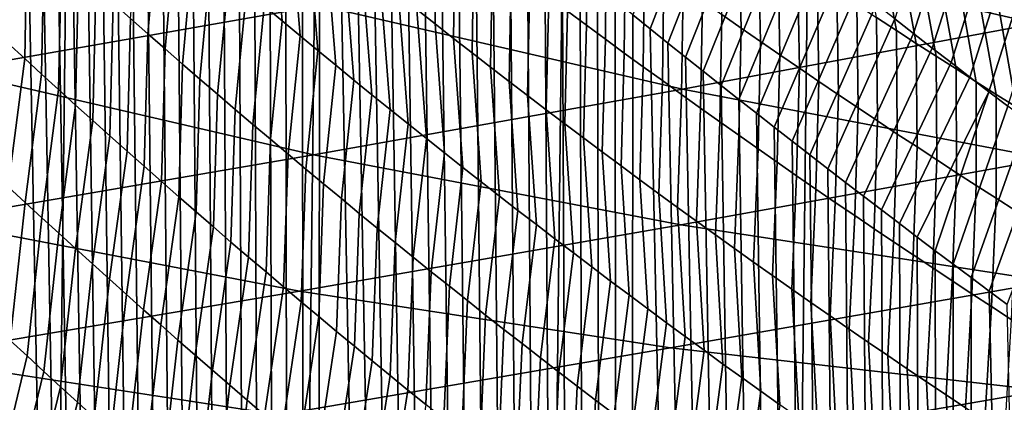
# Model space of a CAD drawing. Header units: metres. Extents: x -240 to 45, y -77 to 27.
# Tile 758 of 1056: x 5.914 to 8.305, y -25.18 to -24.251. Entities that reach past the tile are written whole.
import ezdxf

# ---------------------------------------------------------------- set-up
doc = ezdxf.new("R2010")
doc.units = ezdxf.units.M
doc.layers.add('solid_102011X2', color=7, linetype='CONTINUOUS')

msp = doc.modelspace()

# ---------------------------------------------------------------- linework, layer by layer
at = {"layer": 'solid_102011X2'}
for points in [[(6.002442, 26.115765), (5.392362, -26.246609), (4.77797, -26.364157), (5.392083, 26.246679)], [(6.608932, 25.971432), (6.00279, -26.115679), (5.392362, -26.246609), (6.002442, 26.115765)], [(7.211205, 25.813818), (6.609337, -25.971336), (6.00279, -26.115679), (6.608932, 25.971432)], [(7.809117, 25.64296), (7.211634, -25.813719), (6.609337, -25.971336), (7.211205, 25.813818)], [(8.402597, 25.458912), (7.809518, -25.642859), (7.211634, -25.813719), (7.809117, 25.64296)], [(8.991435, 25.261791), (8.402947, -25.458815), (7.809518, -25.642859), (8.402597, 25.458912)], [(5.862536, -60.200001, 116.297691), (6.612108, -60.200001, 116.95919), (5.914153, -22.946697, 116.345413), (5.876651, -22.911554, 116.310776)], [(6.612108, -60.200001, 116.95919), (5.951698, -22.98175, 116.379921), (5.914153, -22.946697, 116.345413)], [(6.612108, -60.200001, 116.95919), (5.989288, -23.016714, 116.414291), (5.951698, -22.98175, 116.379921)], [(6.612108, -60.200001, 116.95919), (6.026924, -23.05159, 116.448524), (5.989288, -23.016714, 116.414291)], [(6.612108, -60.200001, 116.95919), (6.064606, -23.086376, 116.482628), (6.026924, -23.05159, 116.448524)], [(6.612108, -60.200001, 116.95919), (6.102336, -23.121075, 116.516602), (6.064606, -23.086376, 116.482628)], [(6.612108, -60.200001, 116.95919), (6.140114, -23.155687, 116.550453), (6.102336, -23.121075, 116.516602)], [(6.612108, -60.200001, 116.95919), (6.177943, -23.190212, 116.584167), (6.140114, -23.155687, 116.550453)], [(6.612108, -60.200001, 116.95919), (6.215822, -23.224649, 116.61776), (6.177943, -23.190212, 116.584167)], [(6.612108, -60.200001, 116.95919), (6.253754, -23.259001, 116.65123), (6.215822, -23.224649, 116.61776)], [(6.612108, -60.200001, 116.95919), (6.291739, -23.293266, 116.68457), (6.253754, -23.259001, 116.65123)], [(6.612108, -60.200001, 116.95919), (6.329779, -23.327448, 116.717796), (6.291739, -23.293266, 116.68457)], [(6.612108, -60.200001, 116.95919), (6.367874, -23.361544, 116.7509), (6.329779, -23.327448, 116.717796)], [(6.612108, -60.200001, 116.95919), (6.406026, -23.395554, 116.783882), (6.367874, -23.361544, 116.7509)], [(6.612108, -60.200001, 116.95919), (6.444236, -23.429482, 116.81675), (6.406026, -23.395554, 116.783882)], [(6.612108, -60.200001, 116.95919), (6.482505, -23.463326, 116.849503), (6.444236, -23.429482, 116.81675)], [(6.612108, -60.200001, 116.95919), (6.520835, -23.497086, 116.882141), (6.482505, -23.463326, 116.849503)], [(6.612108, -60.200001, 116.95919), (6.559226, -23.530764, 116.914665), (6.520835, -23.497086, 116.882141)], [(6.612108, -60.200001, 116.95919), (6.600877, -23.567152, 116.94976), (6.559226, -23.530764, 116.914665)], [(6.612108, -60.200001, 116.95919), (6.642581, -23.603434, 116.984711), (6.600877, -23.567152, 116.94976)], [(6.612108, -60.200001, 116.95919), (7.393722, -60.200001, 117.582504), (6.684337, -23.639614, 117.019508), (6.642581, -23.603434, 116.984711)], [(7.393722, -60.200001, 117.582504), (6.726147, -23.67569, 117.054161), (6.684337, -23.639614, 117.019508)], [(7.393722, -60.200001, 117.582504), (6.76801, -23.711664, 117.088669), (6.726147, -23.67569, 117.054161)], [(7.393722, -60.200001, 117.582504), (6.809928, -23.747536, 117.123032), (6.76801, -23.711664, 117.088669)], [(7.393722, -60.200001, 117.582504), (6.8519, -23.783308, 117.157249), (6.809928, -23.747536, 117.123032)], [(7.393722, -60.200001, 117.582504), (6.893927, -23.818977, 117.191322), (6.8519, -23.783308, 117.157249)], [(7.393722, -60.200001, 117.582504), (6.93601, -23.854548, 117.225258), (6.893927, -23.818977, 117.191322)], [(7.393722, -60.200001, 117.582504), (6.978148, -23.890018, 117.259048), (6.93601, -23.854548, 117.225258)], [(7.592562, -23.892769, 117.74408), (7.548584, -23.856833, 117.711571), (7.402715, -24.239401, 117.589317), (7.445501, -24.273819, 117.621597)], [(8.039547, -24.249516, 118.064194), (8.084963, -24.284916, 118.095695), (8.211755, -23.885706, 118.221497), (8.166418, -23.849827, 118.190697)], [(7.393722, -60.200001, 117.582504), (7.020343, -23.925392, 117.292694), (6.978148, -23.890018, 117.259048)], [(8.084963, -24.284916, 118.095695), (8.130508, -24.320263, 118.127098), (8.257219, -23.92153, 118.252197), (8.211755, -23.885706, 118.221497)], [(6.525083, -23.941013, 84.478889), (6.5513, -24.254087, 84.73954), (6.507959, -24.217884, 84.771141), (6.481359, -23.904791, 84.510017)], [(7.636672, -23.928661, 117.776505), (7.592562, -23.892769, 117.74408), (7.445501, -24.273819, 117.621597), (7.488349, -24.308147, 117.653748)], [(9.203445, -24.100819, 63.854073), (8.330616, -23.900869, 64.014847), (7.505599, -24.059038, 59.847134), (8.382526, -24.260353, 59.677418)], [(7.393722, -60.200001, 117.582504), (7.062595, -23.960665, 117.326202), (7.020343, -23.925392, 117.292694)], [(7.680913, -23.964506, 117.80883), (7.636672, -23.928661, 117.776505), (7.488349, -24.308147, 117.653748), (7.531259, -24.342386, 117.68576)], [(8.130508, -24.320263, 118.127098), (8.176184, -24.355556, 118.158409), (8.30281, -23.957294, 118.282806), (8.257219, -23.92153, 118.252197)], [(6.250096, -23.998301, 84.96241), (6.224793, -24.285255, 85.247444), (6.182662, -24.248217, 85.280167), (6.207485, -23.961315, 84.994568)], [(6.568907, -23.977118, 84.447838), (6.594744, -24.290174, 84.708031), (6.5513, -24.254087, 84.73954), (6.525083, -23.941013, 84.478889)], [(6.926149, -23.988726, 83.909966), (6.923063, -24.261658, 84.202454), (6.87845, -24.226515, 84.232826), (6.881035, -23.953678, 83.93985)], [(7.393722, -60.200001, 117.582504), (7.104904, -23.995842, 117.359573), (7.062595, -23.960665, 117.326202)], [(8.176184, -24.355556, 118.158409), (8.221989, -24.390797, 118.189621), (8.348527, -23.993002, 118.313324), (8.30281, -23.957294, 118.282806)], [(6.643056, -24.216978, 55.687542), (5.770084, -23.981222, 55.864681), (4.865848, -24.137516, 51.718441), (5.742764, -24.374876, 51.532764)], [(6.612832, -24.013103, 84.41687), (6.638291, -24.326147, 84.676598), (6.594744, -24.290174, 84.708031), (6.568907, -23.977118, 84.447838)], [(7.291955, -24.005646, 83.372391), (7.290421, -24.264503, 83.674034), (7.244562, -24.230486, 83.703217), (7.245605, -23.971792, 83.401085)], [(7.725286, -24.000303, 117.841072), (7.680913, -23.964506, 117.80883), (7.531259, -24.342386, 117.68576), (7.574229, -24.376534, 117.717644)], [(7.994598, -24.014828, 82.331032), (8.043199, -24.277493, 82.62307), (7.994986, -24.246058, 82.649826), (7.946003, -23.983538, 82.357407)], [(8.318533, -24.001465, 81.831306), (8.386129, -24.259811, 82.12352), (8.336922, -24.229713, 82.149109), (8.268889, -23.971455, 81.856621)], [(5.932168, -24.023775, 85.478088), (5.926051, -24.345634, 85.733688), (5.88503, -24.307875, 85.767517), (5.890802, -23.986006, 85.511337)], [(6.292812, -24.035175, 84.930328), (6.267033, -24.322187, 85.214806), (6.224793, -24.285255, 85.247444), (6.250096, -23.998301, 84.96241)], [(6.971357, -24.023647, 83.880165), (6.967774, -24.296677, 84.172173), (6.923063, -24.261658, 84.202454), (6.926149, -23.988726, 83.909966)], [(7.393722, -60.200001, 117.582504), (7.147271, -24.030922, 117.392799), (7.104904, -23.995842, 117.359573)], [(7.338394, -24.039366, 83.343788), (7.336372, -24.298391, 83.644951), (7.290421, -24.264503, 83.674034), (7.291955, -24.005646, 83.372391)], [(7.769788, -24.036053, 117.873222), (7.725286, -24.000303, 117.841072), (7.574229, -24.376534, 117.717644), (7.617257, -24.410593, 117.749397)], [(7.659801, -24.021982, 82.839767), (7.665931, -24.271614, 83.146126), (7.618877, -24.238846, 83.174088), (7.61225, -23.989405, 82.867279)], [(8.221989, -24.390797, 118.189621), (8.267923, -24.425983, 118.220734), (8.394371, -24.028652, 118.343735), (8.348527, -23.993002, 118.313324)], [(5.973643, -24.061441, 85.444916), (5.967185, -24.383295, 85.699936), (5.926051, -24.345634, 85.733688), (5.932168, -24.023775, 85.478088)], [(6.656855, -24.048973, 84.385986), (6.681941, -24.362003, 84.645248), (6.638291, -24.326147, 84.676598), (6.612832, -24.013103, 84.41687)], [(7.016658, -24.058441, 83.850449), (7.012581, -24.331572, 84.141968), (6.967774, -24.296677, 84.172173), (6.971357, -24.023647, 83.880165)], [(7.393722, -60.200001, 117.582504), (7.189696, -24.065905, 117.425896), (7.147271, -24.030922, 117.392799)], [(7.707436, -24.05442, 82.812347), (7.713071, -24.304241, 83.118263), (7.665931, -24.271614, 83.146126), (7.659801, -24.021982, 82.839767)], [(8.043271, -24.045971, 82.304749), (8.091492, -24.308783, 82.596413), (8.043199, -24.277493, 82.62307), (7.994598, -24.014828, 82.331032)], [(8.267923, -24.425983, 118.220734), (8.313988, -24.461117, 118.251755), (8.440341, -24.064241, 118.374062), (8.394371, -24.028652, 118.343735)], [(6.335633, -24.071941, 84.898331), (6.309381, -24.359013, 85.182236), (6.267033, -24.322187, 85.214806), (6.292812, -24.035175, 84.930328)], [(6.700977, -24.084723, 84.355186), (6.725692, -24.397743, 84.613991), (6.681941, -24.362003, 84.645248), (6.656855, -24.048973, 84.385986)], [(7.384921, -24.072952, 83.315277), (7.382415, -24.332146, 83.615952), (7.336372, -24.298391, 83.644951), (7.338394, -24.039366, 83.343788)], [(7.814422, -24.071754, 117.905281), (7.769788, -24.036053, 117.873222), (7.617257, -24.410593, 117.749397), (7.660342, -24.444559, 117.781006)], [(7.755154, -24.086716, 82.785027), (7.760299, -24.336731, 83.090492), (7.713071, -24.304241, 83.118263), (7.707436, -24.05442, 82.812347)], [(8.092021, -24.076967, 82.278564), (8.139867, -24.339928, 82.569855), (8.091492, -24.308783, 82.596413), (8.043271, -24.045971, 82.304749)], [(6.015228, -24.099005, 85.411812), (6.008431, -24.420853, 85.66626), (5.967185, -24.383295, 85.699936), (5.973643, -24.061441, 85.444916)], [(6.378559, -24.108595, 84.866417), (6.351838, -24.395729, 85.14975), (6.309381, -24.359013, 85.182236), (6.335633, -24.071941, 84.898331)], [(8.382526, -24.260353, 59.677418), (7.505599, -24.059038, 59.847134), (6.643056, -24.216978, 55.687542), (7.523968, -24.419668, 55.508793)], [(7.062053, -24.093107, 83.820824), (7.057486, -24.366341, 84.111862), (7.012581, -24.331572, 84.141968), (7.016658, -24.058441, 83.850449)], [(7.393722, -60.200001, 117.582504), (7.232181, -24.100794, 117.458847), (7.189696, -24.065905, 117.425896)], [(7.431536, -24.106403, 83.28685), (7.42855, -24.365768, 83.587044), (7.382415, -24.332146, 83.615952), (7.384921, -24.072952, 83.315277)], [(7.859186, -24.107407, 117.937248), (7.814422, -24.071754, 117.905281), (7.660342, -24.444559, 117.781006), (7.703483, -24.478432, 117.812485)], [(8.140849, -24.107815, 82.25248), (8.188322, -24.370924, 82.543396), (8.139867, -24.339928, 82.569855), (8.092021, -24.076967, 82.278564)], [(6.056923, -24.136463, 85.378784), (6.049792, -24.458311, 85.632652), (6.008431, -24.420853, 85.66626), (6.015228, -24.099005, 85.411812)], [(6.745198, -24.120352, 84.324471), (6.769547, -24.433365, 84.582809), (6.725692, -24.397743, 84.613991), (6.700977, -24.084723, 84.355186)], [(7.107541, -24.127647, 83.79129), (7.102487, -24.400984, 84.081841), (7.057486, -24.366341, 84.111862), (7.062053, -24.093107, 83.820824)], [(7.393722, -60.200001, 117.582504), (7.274724, -24.135586, 117.491669), (7.232181, -24.100794, 117.458847)], [(7.802956, -24.11887, 82.75779), (7.807613, -24.369081, 83.062813), (7.760299, -24.336731, 83.090492), (7.755154, -24.086716, 82.785027)], [(6.421588, -24.145138, 84.834572), (6.394402, -24.432339, 85.117348), (6.351838, -24.395729, 85.14975), (6.378559, -24.108595, 84.866417)], [(6.789517, -24.155861, 84.293839), (6.813503, -24.468866, 84.55172), (6.769547, -24.433365, 84.582809), (6.745198, -24.120352, 84.324471)], [(7.153121, -24.162056, 83.761841), (7.147585, -24.435501, 84.051903), (7.102487, -24.400984, 84.081841), (7.107541, -24.127647, 83.79129)], [(7.47824, -24.139719, 83.258522), (7.474777, -24.399258, 83.558235), (7.42855, -24.365768, 83.587044), (7.431536, -24.106403, 83.28685)], [(7.904081, -24.143009, 117.969124), (7.859186, -24.107407, 117.937248), (7.703483, -24.478432, 117.812485), (7.746677, -24.512209, 117.843826)], [(7.85084, -24.150883, 82.730659), (7.855013, -24.401289, 83.035233), (7.807613, -24.369081, 83.062813), (7.802956, -24.11887, 82.75779)], [(8.189753, -24.138514, 82.226486), (8.236857, -24.401773, 82.517036), (8.188322, -24.370924, 82.543396), (8.140849, -24.107815, 82.25248)], [(6.098727, -24.173819, 85.34584), (6.091266, -24.495668, 85.599129), (6.049792, -24.458311, 85.632652), (6.056923, -24.136463, 85.378784)], [(6.464722, -24.181568, 84.802818), (6.437074, -24.468836, 85.085022), (6.394402, -24.432339, 85.117348), (6.421588, -24.145138, 84.834572)], [(7.393722, -60.200001, 117.582504), (7.317327, -24.170284, 117.524353), (7.274724, -24.135586, 117.491669)], [(7.525032, -24.172899, 83.230286), (7.521095, -24.432613, 83.52951), (7.474777, -24.399258, 83.558235), (7.47824, -24.139719, 83.258522)], [(7.949106, -24.178562, 118.000908), (7.904081, -24.143009, 117.969124), (7.746677, -24.512209, 117.843826), (7.789925, -24.545893, 117.875031)], [(7.898806, -24.182751, 82.703613), (7.9025, -24.433357, 83.007744), (7.855013, -24.401289, 83.035233), (7.85084, -24.150883, 82.730659)], [(8.238733, -24.169064, 82.200592), (8.285472, -24.432474, 82.490776), (8.236857, -24.401773, 82.517036), (8.189753, -24.138514, 82.226486)], [(6.14064, -24.211071, 85.312965), (6.132853, -24.532923, 85.565674), (6.091266, -24.495668, 85.599129), (6.098727, -24.173819, 85.34584)], [(6.833935, -24.191248, 84.26329), (6.857561, -24.504251, 84.520714), (6.813503, -24.468866, 84.55172), (6.789517, -24.155861, 84.293839)], [(7.198795, -24.196335, 83.732483), (7.192779, -24.469891, 84.022064), (7.147585, -24.435501, 84.051903), (7.153121, -24.162056, 83.761841)], [(7.393722, -60.200001, 117.582504), (7.359991, -24.204889, 117.5569), (7.317327, -24.170284, 117.524353)], [(7.57191, -24.205942, 83.202141), (7.567504, -24.465834, 83.500885), (7.521095, -24.432613, 83.52951), (7.525032, -24.172899, 83.230286)], [(8.287789, -24.199463, 82.174805), (8.334167, -24.463024, 82.464615), (8.285472, -24.432474, 82.490776), (8.238733, -24.169064, 82.200592)], [(6.507959, -24.217884, 84.771141), (6.479853, -24.505224, 85.05278), (6.437074, -24.468836, 85.085022), (6.464722, -24.181568, 84.802818)], [(6.87845, -24.226515, 84.232826), (6.90172, -24.539515, 84.489792), (6.857561, -24.504251, 84.520714), (6.833935, -24.191248, 84.26329)], [(7.244562, -24.230486, 83.703217), (7.23807, -24.504154, 83.99231), (7.192779, -24.469891, 84.022064), (7.198795, -24.196335, 83.732483)], [(7.994262, -24.214064, 118.0326), (7.949106, -24.178562, 118.000908), (7.789925, -24.545893, 117.875031), (7.833222, -24.579479, 117.906097)], [(7.946855, -24.214478, 82.676674), (7.950073, -24.465284, 82.980354), (7.9025, -24.433357, 83.007744), (7.898806, -24.182751, 82.703613)], [(8.336922, -24.229713, 82.149109), (8.38294, -24.493427, 82.438553), (8.334167, -24.463024, 82.464615), (8.287789, -24.199463, 82.174805)], [(7.523968, -24.419668, 55.508793), (6.643056, -24.216978, 55.687542), (5.742764, -24.374876, 51.532764), (6.627663, -24.578957, 51.345398)], [(6.182662, -24.248217, 85.280167), (6.174552, -24.570074, 85.532303), (6.132853, -24.532923, 85.565674), (6.14064, -24.211071, 85.312965)], [(6.5513, -24.254087, 84.73954), (6.522739, -24.541502, 85.020615), (6.479853, -24.505224, 85.05278), (6.507959, -24.217884, 84.771141)], [(7.393722, -60.200001, 117.582504), (7.402715, -24.239401, 117.589317), (7.359991, -24.204889, 117.5569)], [(7.618877, -24.238846, 83.174088), (7.614005, -24.498919, 83.472351), (7.567504, -24.465834, 83.500885), (7.57191, -24.205942, 83.202141)], [(8.039547, -24.249516, 118.064194), (7.994262, -24.214064, 118.0326), (7.833222, -24.579479, 117.906097), (7.87657, -24.612968, 117.937027)], [(7.994986, -24.246058, 82.649826), (7.997731, -24.497068, 82.953064), (7.950073, -24.465284, 82.980354), (7.946855, -24.214478, 82.676674)], [(6.224793, -24.285255, 85.247444), (6.216364, -24.607122, 85.499001), (6.174552, -24.570074, 85.532303), (6.182662, -24.248217, 85.280167)], [(6.923063, -24.261658, 84.202454), (6.945981, -24.574657, 84.458961), (6.90172, -24.539515, 84.489792), (6.87845, -24.226515, 84.232826)], [(7.290421, -24.264503, 83.674034), (7.283456, -24.538288, 83.962646), (7.23807, -24.504154, 83.99231), (7.244562, -24.230486, 83.703217)], [(7.393722, -60.200001, 117.582504), (8.205433, -60.200001, 118.166084), (7.445501, -24.273819, 117.621597), (7.402715, -24.239401, 117.589317)], [(7.665931, -24.271614, 83.146126), (7.660596, -24.531868, 83.443909), (7.614005, -24.498919, 83.472351), (7.618877, -24.238846, 83.174088)], [(8.043199, -24.277493, 82.62307), (8.045474, -24.528708, 82.925865), (7.997731, -24.497068, 82.953064), (7.994986, -24.246058, 82.649826)], [(6.594744, -24.290174, 84.708031), (6.565733, -24.577667, 84.988533), (6.522739, -24.541502, 85.020615), (6.5513, -24.254087, 84.73954)], [(6.967774, -24.296677, 84.172173), (6.990342, -24.609678, 84.428215), (6.945981, -24.574657, 84.458961), (6.923063, -24.261658, 84.202454)], [(7.336372, -24.298391, 83.644951), (7.328938, -24.572292, 83.933067), (7.283456, -24.538288, 83.962646), (7.290421, -24.264503, 83.674034)], [(9.266155, -24.428524, 59.506405), (8.382526, -24.260353, 59.677418), (7.523968, -24.419668, 55.508793), (8.411616, -24.589008, 55.328678)], [(7.713071, -24.304241, 83.118263), (7.707278, -24.56468, 83.415558), (7.660596, -24.531868, 83.443909), (7.665931, -24.271614, 83.146126)], [(8.084963, -24.284916, 118.095695), (8.039547, -24.249516, 118.064194), (7.87657, -24.612968, 117.937027), (7.919966, -24.646358, 117.967812)], [(6.267033, -24.322187, 85.214806), (6.258289, -24.644066, 85.465782), (6.216364, -24.607122, 85.499001), (6.224793, -24.285255, 85.247444)], [(6.638291, -24.326147, 84.676598), (6.608833, -24.613722, 84.956535), (6.565733, -24.577667, 84.988533), (6.594744, -24.290174, 84.708031)], [(7.012581, -24.331572, 84.141968), (7.034804, -24.644577, 84.39756), (6.990342, -24.609678, 84.428215), (6.967774, -24.296677, 84.172173)], [(8.205433, -60.200001, 118.166084), (7.488349, -24.308147, 117.653748), (7.445501, -24.273819, 117.621597)], [(8.130508, -24.320263, 118.127098), (8.084963, -24.284916, 118.095695), (7.919966, -24.646358, 117.967812), (7.963408, -24.679647, 117.998459)], [(8.091492, -24.308783, 82.596413), (8.093303, -24.560205, 82.898766), (8.045474, -24.528708, 82.925865), (8.043199, -24.277493, 82.62307)], [(5.926051, -24.345634, 85.733688), (5.886221, -24.656971, 85.995224), (5.845647, -24.619261, 86.029633), (5.88503, -24.307875, 85.767517)], [(7.382415, -24.332146, 83.615952), (7.374516, -24.606169, 83.903587), (7.328938, -24.572292, 83.933067), (7.336372, -24.298391, 83.644951)], [(8.205433, -60.200001, 118.166084), (7.531259, -24.342386, 117.68576), (7.488349, -24.308147, 117.653748)], [(7.760299, -24.336731, 83.090492), (7.75405, -24.597357, 83.387306), (7.707278, -24.56468, 83.415558), (7.713071, -24.304241, 83.118263)], [(8.176184, -24.355556, 118.158409), (8.130508, -24.320263, 118.127098), (7.963408, -24.679647, 117.998459), (8.006894, -24.712837, 118.028969)], [(8.139867, -24.339928, 82.569855), (8.141215, -24.591558, 82.871758), (8.093303, -24.560205, 82.898766), (8.091492, -24.308783, 82.596413)], [(6.309381, -24.359013, 85.182236), (6.300326, -24.680904, 85.43264), (6.258289, -24.644066, 85.465782), (6.267033, -24.322187, 85.214806)], [(6.681941, -24.362003, 84.645248), (6.65204, -24.64966, 84.924622), (6.608833, -24.613722, 84.956535), (6.638291, -24.326147, 84.676598)], [(7.057486, -24.366341, 84.111862), (7.079367, -24.679352, 84.366989), (7.034804, -24.644577, 84.39756), (7.012581, -24.331572, 84.141968)], [(7.42855, -24.365768, 83.587044), (7.420188, -24.639914, 83.874199), (7.374516, -24.606169, 83.903587), (7.382415, -24.332146, 83.615952)], [(8.205433, -60.200001, 118.166084), (7.574229, -24.376534, 117.717644), (7.531259, -24.342386, 117.68576)], [(7.807613, -24.369081, 83.062813), (7.800913, -24.629894, 83.359146), (7.75405, -24.597357, 83.387306), (7.760299, -24.336731, 83.090492)], [(8.188322, -24.370924, 82.543396), (8.189213, -24.622765, 82.844856), (8.141215, -24.591558, 82.871758), (8.139867, -24.339928, 82.569855)], [(5.967185, -24.383295, 85.699936), (5.926912, -24.694584, 85.960899), (5.886221, -24.656971, 85.995224), (5.926051, -24.345634, 85.733688)], [(6.351838, -24.395729, 85.14975), (6.342475, -24.717636, 85.399582), (6.300326, -24.680904, 85.43264), (6.309381, -24.359013, 85.182236)], [(6.725692, -24.397743, 84.613991), (6.695353, -24.685488, 84.892792), (6.65204, -24.64966, 84.924622), (6.681941, -24.362003, 84.645248)], [(7.102487, -24.400984, 84.081841), (7.12403, -24.714003, 84.33651), (7.079367, -24.679352, 84.366989), (7.057486, -24.366341, 84.111862)], [(7.474777, -24.399258, 83.558235), (7.465957, -24.673527, 83.844902), (7.420188, -24.639914, 83.874199), (7.42855, -24.365768, 83.587044)], [(8.221989, -24.390797, 118.189621), (8.176184, -24.355556, 118.158409), (8.006894, -24.712837, 118.028969), (8.050425, -24.745924, 118.059334)], [(6.627663, -24.578957, 51.345398), (5.742764, -24.374876, 51.532764), (4.80843, -24.532936, 47.378502), (5.697462, -24.738417, 47.183456)], [(6.008431, -24.420853, 85.66626), (5.967719, -24.7321, 85.926643), (5.926912, -24.694584, 85.960899), (5.967185, -24.383295, 85.699936)], [(8.205433, -60.200001, 118.166084), (7.617257, -24.410593, 117.749397), (7.574229, -24.376534, 117.717644)], [(7.855013, -24.401289, 83.035233), (7.847866, -24.662294, 83.331085), (7.800913, -24.629894, 83.359146), (7.807613, -24.369081, 83.062813)], [(8.267923, -24.425983, 118.220734), (8.221989, -24.390797, 118.189621), (8.050425, -24.745924, 118.059334), (8.093996, -24.778906, 118.089561)], [(8.236857, -24.401773, 82.517036), (8.237293, -24.653828, 82.818054), (8.189213, -24.622765, 82.844856), (8.188322, -24.370924, 82.543396)], [(6.394402, -24.432339, 85.117348), (6.384736, -24.754263, 85.3666), (6.342475, -24.717636, 85.399582), (6.351838, -24.395729, 85.14975)], [(6.769547, -24.433365, 84.582809), (6.738772, -24.721197, 84.861046), (6.695353, -24.685488, 84.892792), (6.725692, -24.397743, 84.613991)], [(7.147585, -24.435501, 84.051903), (7.168792, -24.748529, 84.306114), (7.12403, -24.714003, 84.33651), (7.102487, -24.400984, 84.081841)], [(7.521095, -24.432613, 83.52951), (7.51182, -24.70701, 83.815689), (7.465957, -24.673527, 83.844902), (7.474777, -24.399258, 83.558235)], [(8.205433, -60.200001, 118.166084), (7.660342, -24.444559, 117.781006), (7.617257, -24.410593, 117.749397)], [(7.9025, -24.433357, 83.007744), (7.894908, -24.694555, 83.303116), (7.847866, -24.662294, 83.331085), (7.855013, -24.401289, 83.035233)], [(8.285472, -24.432474, 82.490776), (8.285459, -24.684742, 82.791344), (8.237293, -24.653828, 82.818054), (8.236857, -24.401773, 82.517036)], [(6.049792, -24.458311, 85.632652), (6.008642, -24.769518, 85.892471), (5.967719, -24.7321, 85.926643), (6.008431, -24.420853, 85.66626)], [(6.437074, -24.468836, 85.085022), (6.427109, -24.790781, 85.333702), (6.384736, -24.754263, 85.3666), (6.394402, -24.432339, 85.117348)], [(8.411616, -24.589008, 55.328678), (7.523968, -24.419668, 55.508793), (6.627663, -24.578957, 51.345398), (7.519337, -24.749479, 51.156601)], [(6.813503, -24.468866, 84.55172), (6.782297, -24.756794, 84.829384), (6.738772, -24.721197, 84.861046), (6.769547, -24.433365, 84.582809)], [(7.192779, -24.469891, 84.022064), (7.213655, -24.782932, 84.275818), (7.168792, -24.748529, 84.306114), (7.147585, -24.435501, 84.051903)], [(7.567504, -24.465834, 83.500885), (7.557778, -24.74036, 83.786583), (7.51182, -24.70701, 83.815689), (7.521095, -24.432613, 83.52951)], [(7.950073, -24.465284, 82.980354), (7.94204, -24.726675, 83.275246), (7.894908, -24.694555, 83.303116), (7.9025, -24.433357, 83.007744)], [(8.267923, -24.425983, 118.220734), (8.093996, -24.778906, 118.089561), (8.137609, -24.811785, 118.119644)], [(8.313988, -24.461117, 118.251755), (8.267923, -24.425983, 118.220734), (8.137609, -24.811785, 118.119644), (8.181258, -24.844557, 118.149582)], [(8.334167, -24.463024, 82.464615), (8.333706, -24.715509, 82.76474), (8.285459, -24.684742, 82.791344), (8.285472, -24.432474, 82.490776)], [(6.091266, -24.495668, 85.599129), (6.049682, -24.806839, 85.858368), (6.008642, -24.769518, 85.892471), (6.049792, -24.458311, 85.632652)], [(8.205433, -60.200001, 118.166084), (7.703483, -24.478432, 117.812485), (7.660342, -24.444559, 117.781006)], [(8.360181, -24.496193, 118.282669), (8.313988, -24.461117, 118.251755), (8.181258, -24.844557, 118.149582), (8.224946, -24.877222, 118.179375)], [(6.479853, -24.505224, 85.05278), (6.469593, -24.827192, 85.30088), (6.427109, -24.790781, 85.333702), (6.437074, -24.468836, 85.085022)], [(6.857561, -24.504251, 84.520714), (6.825927, -24.792273, 84.797806), (6.782297, -24.756794, 84.829384), (6.813503, -24.468866, 84.55172)], [(7.23807, -24.504154, 83.99231), (7.258618, -24.817209, 84.245605), (7.213655, -24.782932, 84.275818), (7.192779, -24.469891, 84.022064)], [(7.614005, -24.498919, 83.472351), (7.603831, -24.773579, 83.757561), (7.557778, -24.74036, 83.786583), (7.567504, -24.465834, 83.500885)], [(8.205433, -60.200001, 118.166084), (7.746677, -24.512209, 117.843826), (7.703483, -24.478432, 117.812485)], [(7.997731, -24.497068, 82.953064), (7.989262, -24.758657, 83.247475), (7.94204, -24.726675, 83.275246), (7.950073, -24.465284, 82.980354)], [(6.132853, -24.532923, 85.565674), (6.090839, -24.844059, 85.824341), (6.049682, -24.806839, 85.858368), (6.091266, -24.495668, 85.599129)], [(6.522739, -24.541502, 85.020615), (6.512187, -24.863495, 85.268143), (6.469593, -24.827192, 85.30088), (6.479853, -24.505224, 85.05278)], [(6.90172, -24.539515, 84.489792), (6.869663, -24.827635, 84.766319), (6.825927, -24.792273, 84.797806), (6.857561, -24.504251, 84.520714)], [(7.283456, -24.538288, 83.962646), (7.30368, -24.851358, 84.215485), (7.258618, -24.817209, 84.245605), (7.23807, -24.504154, 83.99231)], [(7.660596, -24.531868, 83.443909), (7.649978, -24.806662, 83.72863), (7.603831, -24.773579, 83.757561), (7.614005, -24.498919, 83.472351)], [(8.045474, -24.528708, 82.925865), (8.036572, -24.790497, 83.219795), (7.989262, -24.758657, 83.247475), (7.997731, -24.497068, 82.953064)], [(8.406504, -24.531216, 118.313492), (8.360181, -24.496193, 118.282669), (8.224946, -24.877222, 118.179375), (8.268669, -24.909781, 118.209023)], [(6.174552, -24.570074, 85.532303), (6.132112, -24.881182, 85.79039), (6.090839, -24.844059, 85.824341), (6.132853, -24.532923, 85.565674)], [(7.707278, -24.56468, 83.415558), (7.69622, -24.839613, 83.699799), (7.649978, -24.806662, 83.72863), (7.660596, -24.531868, 83.443909)], [(8.205433, -60.200001, 118.166084), (7.789925, -24.545893, 117.875031), (7.746677, -24.512209, 117.843826)], [(8.093303, -24.560205, 82.898766), (8.083973, -24.822195, 83.192215), (8.036572, -24.790497, 83.219795), (8.045474, -24.528708, 82.925865)], [(8.452955, -24.566179, 118.344208), (8.406504, -24.531216, 118.313492), (8.268669, -24.909781, 118.209023), (8.312426, -24.942228, 118.238533)], [(6.565733, -24.577667, 84.988533), (6.554893, -24.899687, 85.235489), (6.512187, -24.863495, 85.268143), (6.522739, -24.541502, 85.020615)], [(6.945981, -24.574657, 84.458961), (6.913503, -24.862879, 84.734917), (6.869663, -24.827635, 84.766319), (6.90172, -24.539515, 84.489792)], [(7.328938, -24.572292, 83.933067), (7.348842, -24.88538, 84.185455), (7.30368, -24.851358, 84.215485), (7.283456, -24.538288, 83.962646)], [(8.205433, -60.200001, 118.166084), (7.833222, -24.579479, 117.906097), (7.789925, -24.545893, 117.875031)], [(7.519337, -24.749479, 51.156601), (6.627663, -24.578957, 51.345398), (5.697462, -24.738417, 47.183456), (6.593307, -24.910131, 46.986919)], [(6.216364, -24.607122, 85.499001), (6.173501, -24.918203, 85.756516), (6.132112, -24.881182, 85.79039), (6.174552, -24.570074, 85.532303)], [(6.608833, -24.613722, 84.956535), (6.59771, -24.93577, 85.202919), (6.554893, -24.899687, 85.235489), (6.565733, -24.577667, 84.988533)], [(6.990342, -24.609678, 84.428215), (6.957449, -24.898005, 84.703606), (6.913503, -24.862879, 84.734917), (6.945981, -24.574657, 84.458961)], [(7.374516, -24.606169, 83.903587), (7.394103, -24.919275, 84.155518), (7.348842, -24.88538, 84.185455), (7.328938, -24.572292, 83.933067)], [(7.75405, -24.597357, 83.387306), (7.742556, -24.872427, 83.671066), (7.69622, -24.839613, 83.699799), (7.707278, -24.56468, 83.415558)], [(8.205433, -60.200001, 118.166084), (7.87657, -24.612968, 117.937027), (7.833222, -24.579479, 117.906097)], [(8.141215, -24.591558, 82.871758), (8.13146, -24.85375, 83.164726), (8.083973, -24.822195, 83.192215), (8.093303, -24.560205, 82.898766)], [(6.258289, -24.644066, 85.465782), (6.215006, -24.955122, 85.722717), (6.173501, -24.918203, 85.756516), (6.216364, -24.607122, 85.499001)], [(7.420188, -24.639914, 83.874199), (7.439463, -24.953041, 84.125679), (7.394103, -24.919275, 84.155518), (7.374516, -24.606169, 83.903587)], [(9.304794, -24.724749, 55.147442), (8.411616, -24.589008, 55.328678), (7.519337, -24.749479, 51.156601), (8.416568, -24.8862, 50.966625)], [(7.800913, -24.629894, 83.359146), (7.788985, -24.905107, 83.642418), (7.742556, -24.872427, 83.671066), (7.75405, -24.597357, 83.387306)], [(8.189213, -24.622765, 82.844856), (8.179037, -24.885164, 83.137344), (8.13146, -24.85375, 83.164726), (8.141215, -24.591558, 82.871758)], [(6.65204, -24.64966, 84.924622), (6.640636, -24.971743, 85.170433), (6.59771, -24.93577, 85.202919), (6.608833, -24.613722, 84.956535)], [(7.034804, -24.644577, 84.39756), (7.001499, -24.93301, 84.672379), (6.957449, -24.898005, 84.703606), (6.990342, -24.609678, 84.428215)], [(7.847866, -24.662294, 83.331085), (7.835509, -24.937651, 83.613869), (7.788985, -24.905107, 83.642418), (7.800913, -24.629894, 83.359146)], [(8.205433, -60.200001, 118.166084), (7.919966, -24.646358, 117.967812), (7.87657, -24.612968, 117.937027)], [(8.237293, -24.653828, 82.818054), (8.226701, -24.916433, 83.110062), (8.179037, -24.885164, 83.137344), (8.189213, -24.622765, 82.844856)], [(6.300326, -24.680904, 85.43264), (6.256628, -24.991941, 85.689003), (6.215006, -24.955122, 85.722717), (6.258289, -24.644066, 85.465782)], [(6.695353, -24.685488, 84.892792), (6.683674, -25.007603, 85.138023), (6.640636, -24.971743, 85.170433), (6.65204, -24.64966, 84.924622)], [(7.079367, -24.679352, 84.366989), (7.045653, -24.967896, 84.641235), (7.001499, -24.93301, 84.672379), (7.034804, -24.644577, 84.39756)], [(7.465957, -24.673527, 83.844902), (7.484921, -24.986679, 84.095924), (7.439463, -24.953041, 84.125679), (7.420188, -24.639914, 83.874199)], [(8.205433, -60.200001, 118.166084), (7.963408, -24.679647, 117.998459), (7.919966, -24.646358, 117.967812)], [(8.285459, -24.684742, 82.791344), (8.274452, -24.947557, 83.082878), (8.226701, -24.916433, 83.110062), (8.237293, -24.653828, 82.818054)], [(5.926912, -24.694584, 85.960899), (5.891162, -25.029739, 86.195534), (5.850738, -24.992146, 86.230507), (5.886221, -24.656971, 85.995224)], [(7.12403, -24.714003, 84.33651), (7.089911, -25.002661, 84.610191), (7.045653, -24.967896, 84.641235), (7.079367, -24.679352, 84.366989)], [(7.51182, -24.70701, 83.815689), (7.530479, -25.020187, 84.066261), (7.484921, -24.986679, 84.095924), (7.465957, -24.673527, 83.844902)], [(7.894908, -24.694555, 83.303116), (7.882126, -24.970058, 83.585419), (7.835509, -24.937651, 83.613869), (7.847866, -24.662294, 83.331085)], [(5.967719, -24.7321, 85.926643), (5.931707, -25.067238, 86.160645), (5.891162, -25.029739, 86.195534), (5.926912, -24.694584, 85.960899)], [(6.342475, -24.717636, 85.399582), (6.298364, -25.028658, 85.655365), (6.256628, -24.991941, 85.689003), (6.300326, -24.680904, 85.43264)], [(6.738772, -24.721197, 84.861046), (6.726821, -25.04335, 85.105705), (6.683674, -25.007603, 85.138023), (6.695353, -24.685488, 84.892792)], [(7.94204, -24.726675, 83.275246), (7.928836, -25.002329, 83.55706), (7.882126, -24.970058, 83.585419), (7.894908, -24.694555, 83.303116)], [(8.205433, -60.200001, 118.166084), (8.006894, -24.712837, 118.028969), (7.963408, -24.679647, 117.998459)], [(8.333706, -24.715509, 82.76474), (8.32229, -24.978537, 83.055786), (8.274452, -24.947557, 83.082878), (8.285459, -24.684742, 82.791344)], [(6.384736, -24.754263, 85.3666), (6.340216, -25.065269, 85.621803), (6.298364, -25.028658, 85.655365), (6.342475, -24.717636, 85.399582)], [(6.782297, -24.756794, 84.829384), (6.770078, -25.078983, 85.073471), (6.726821, -25.04335, 85.105705), (6.738772, -24.721197, 84.861046)], [(7.168792, -24.748529, 84.306114), (7.134274, -25.037304, 84.579231), (7.089911, -25.002661, 84.610191), (7.12403, -24.714003, 84.33651)], [(7.557778, -24.74036, 83.786583), (7.576136, -25.053564, 84.036697), (7.530479, -25.020187, 84.066261), (7.51182, -24.70701, 83.815689)], [(7.989262, -24.758657, 83.247475), (7.97564, -25.03446, 83.528801), (7.928836, -25.002329, 83.55706), (7.94204, -24.726675, 83.275246)], [(8.205433, -60.200001, 118.166084), (8.050425, -24.745924, 118.059334), (8.006894, -24.712837, 118.028969)], [(6.593307, -24.910131, 46.986919), (5.697462, -24.738417, 47.183456), (4.738133, -24.898243, 43.020935), (5.638372, -25.071157, 42.817787)], [(6.008642, -24.769518, 85.892471), (5.972372, -25.104641, 86.125824), (5.931707, -25.067238, 86.160645), (5.967719, -24.7321, 85.926643)], [(8.416568, -24.8862, 50.966625), (7.519337, -24.749479, 51.156601), (6.593307, -24.910131, 46.986919), (7.49474, -25.047844, 46.789154)], [(7.213655, -24.782932, 84.275818), (7.17874, -25.071823, 84.548363), (7.134274, -25.037304, 84.579231), (7.168792, -24.748529, 84.306114)], [(7.603831, -24.773579, 83.757561), (7.62189, -25.086811, 84.007225), (7.576136, -25.053564, 84.036697), (7.557778, -24.74036, 83.786583)], [(8.205433, -60.200001, 118.166084), (8.093996, -24.778906, 118.089561), (8.050425, -24.745924, 118.059334)], [(6.049682, -24.806839, 85.858368), (6.013158, -25.141949, 86.09108), (5.972372, -25.104641, 86.125824), (6.008642, -24.769518, 85.892471)], [(6.427109, -24.790781, 85.333702), (6.382183, -25.10178, 85.588326), (6.340216, -25.065269, 85.621803), (6.384736, -24.754263, 85.3666)], [(6.825927, -24.792273, 84.797806), (6.813445, -25.114504, 85.041328), (6.770078, -25.078983, 85.073471), (6.782297, -24.756794, 84.829384)], [(7.649978, -24.806662, 83.72863), (7.667743, -25.119925, 83.977844), (7.62189, -25.086811, 84.007225), (7.603831, -24.773579, 83.757561)], [(8.036572, -24.790497, 83.219795), (8.022536, -25.066454, 83.500641), (7.97564, -25.03446, 83.528801), (7.989262, -24.758657, 83.247475)], [(6.469593, -24.827192, 85.30088), (6.424265, -25.138184, 85.554932), (6.382183, -25.10178, 85.588326), (6.427109, -24.790781, 85.333702)], [(6.869663, -24.827635, 84.766319), (6.85692, -25.14991, 85.00927), (6.813445, -25.114504, 85.041328), (6.825927, -24.792273, 84.797806)], [(7.258618, -24.817209, 84.245605), (7.22331, -25.106222, 84.517578), (7.17874, -25.071823, 84.548363), (7.213655, -24.782932, 84.275818)], [(8.083973, -24.822195, 83.192215), (8.069526, -25.098309, 83.47258), (8.022536, -25.066454, 83.500641), (8.036572, -24.790497, 83.219795)], [(8.205433, -60.200001, 118.166084), (8.137609, -24.811785, 118.119644), (8.093996, -24.778906, 118.089561)], [(6.090839, -24.844059, 85.824341), (6.054065, -25.179161, 86.056412), (6.013158, -25.141949, 86.09108), (6.049682, -24.806839, 85.858368)], [(7.30368, -24.851358, 84.215485), (7.267983, -25.140495, 84.486893), (7.22331, -25.106222, 84.517578), (7.258618, -24.817209, 84.245605)], [(7.69622, -24.839613, 83.699799), (7.713694, -25.152908, 83.948563), (7.667743, -25.119925, 83.977844), (7.649978, -24.806662, 83.72863)], [(8.13146, -24.85375, 83.164726), (8.116607, -25.130022, 83.444611), (8.069526, -25.098309, 83.47258), (8.083973, -24.822195, 83.192215)], [(8.205433, -60.200001, 118.166084), (8.181258, -24.844557, 118.149582), (8.137609, -24.811785, 118.119644)], [(6.132112, -24.881182, 85.79039), (6.095091, -25.216276, 86.02182), (6.054065, -25.179161, 86.056412), (6.090839, -24.844059, 85.824341)], [(6.512187, -24.863495, 85.268143), (6.466463, -25.174482, 85.521614), (6.424265, -25.138184, 85.554932), (6.469593, -24.827192, 85.30088)], [(6.913503, -24.862879, 84.734917), (6.900506, -25.1852, 84.977295), (6.85692, -25.14991, 85.00927), (6.869663, -24.827635, 84.766319)], [(7.742556, -24.872427, 83.671066), (7.759742, -25.185757, 83.919373), (7.713694, -25.152908, 83.948563), (7.69622, -24.839613, 83.699799)], [(8.205433, -60.200001, 118.166084), (8.224946, -24.877222, 118.179375), (8.181258, -24.844557, 118.149582)], [(6.554893, -24.899687, 85.235489), (6.508774, -25.210676, 85.48838), (6.466463, -25.174482, 85.521614), (6.512187, -24.863495, 85.268143)], [(6.957449, -24.898005, 84.703606), (6.944199, -25.220373, 84.945404), (6.900506, -25.1852, 84.977295), (6.913503, -24.862879, 84.734917)], [(7.348842, -24.88538, 84.185455), (7.312759, -25.174644, 84.456291), (7.267983, -25.140495, 84.486893), (7.30368, -24.851358, 84.215485)], [(8.179037, -24.885164, 83.137344), (8.163781, -25.161596, 83.41674), (8.116607, -25.130022, 83.444611), (8.13146, -24.85375, 83.164726)], [(6.173501, -24.918203, 85.756516), (6.136238, -25.253294, 85.987305), (6.095091, -25.216276, 86.02182), (6.132112, -24.881182, 85.79039)], [(7.394103, -24.919275, 84.155518), (7.357639, -25.20867, 84.425789), (7.312759, -25.174644, 84.456291), (7.348842, -24.88538, 84.185455)], [(9.318128, -24.988951, 50.775734), (8.416568, -24.8862, 50.966625), (7.49474, -25.047844, 46.789154), (8.400527, -25.151377, 46.590435)], [(7.788985, -24.905107, 83.642418), (7.805889, -25.218473, 83.890282), (7.759742, -25.185757, 83.919373), (7.742556, -24.872427, 83.671066)], [(8.226701, -24.916433, 83.110062), (8.211046, -25.193027, 83.388969), (8.163781, -25.161596, 83.41674), (8.179037, -24.885164, 83.137344)], [(8.205433, -60.200001, 118.166084), (9.045224, -60.200001, 118.708481), (8.268669, -24.909781, 118.209023), (8.224946, -24.877222, 118.179375)], [(7.49474, -25.047844, 46.789154), (6.593307, -24.910131, 46.986919), (5.638372, -25.071157, 42.817787), (6.544231, -25.209867, 42.613373)], [(6.215006, -24.955122, 85.722717), (6.177505, -25.290215, 85.952866), (6.136238, -25.253294, 85.987305), (6.173501, -24.918203, 85.756516)], [(6.59771, -24.93577, 85.202919), (6.5512, -25.246761, 85.455231), (6.508774, -25.210676, 85.48838), (6.554893, -24.899687, 85.235489)], [(7.001499, -24.93301, 84.672379), (6.988001, -25.255428, 84.913612), (6.944199, -25.220373, 84.945404), (6.957449, -24.898005, 84.703606)], [(7.835509, -24.937651, 83.613869), (7.852133, -25.251055, 83.861282), (7.805889, -25.218473, 83.890282), (7.788985, -24.905107, 83.642418)], [(8.274452, -24.947557, 83.082878), (8.258403, -25.224318, 83.361305), (8.211046, -25.193027, 83.388969), (8.226701, -24.916433, 83.110062)], [(9.045224, -60.200001, 118.708481), (8.312426, -24.942228, 118.238533), (8.268669, -24.909781, 118.209023)], [(6.640636, -24.971743, 85.170433), (6.59374, -25.28274, 85.422165), (6.5512, -25.246761, 85.455231), (6.59771, -24.93577, 85.202919)], [(7.045653, -24.967896, 84.641235), (7.031912, -25.290365, 84.881905), (6.988001, -25.255428, 84.913612), (7.001499, -24.93301, 84.672379)], [(7.439463, -24.953041, 84.125679), (7.402622, -25.242567, 84.39537), (7.357639, -25.20867, 84.425789), (7.394103, -24.919275, 84.155518)], [(7.882126, -24.970058, 83.585419), (7.898474, -25.283501, 83.832382), (7.852133, -25.251055, 83.861282), (7.835509, -24.937651, 83.613869)], [(6.256628, -24.991941, 85.689003), (6.218892, -25.327034, 85.91851), (6.177505, -25.290215, 85.952866), (6.215006, -24.955122, 85.722717)], [(7.484921, -24.986679, 84.095924), (7.447708, -25.27634, 84.365051), (7.402622, -25.242567, 84.39537), (7.439463, -24.953041, 84.125679)], [(8.32229, -24.978537, 83.055786), (8.30585, -25.255465, 83.333733), (8.258403, -25.224318, 83.361305), (8.274452, -24.947557, 83.082878)], [(6.683674, -25.007603, 85.138023), (6.636394, -25.318609, 85.389183), (6.59374, -25.28274, 85.422165), (6.640636, -24.971743, 85.170433)], [(7.089911, -25.002661, 84.610191), (7.075931, -25.325186, 84.850281), (7.031912, -25.290365, 84.881905), (7.045653, -24.967896, 84.641235)], [(7.530479, -25.020187, 84.066261), (7.492896, -25.309984, 84.334816), (7.447708, -25.27634, 84.365051), (7.484921, -24.986679, 84.095924)], [(7.928836, -25.002329, 83.55706), (7.944912, -25.315811, 83.803574), (7.898474, -25.283501, 83.832382), (7.882126, -24.970058, 83.585419)], [(6.298364, -25.028658, 85.655365), (6.260398, -25.363754, 85.884232), (6.218892, -25.327034, 85.91851), (6.256628, -24.991941, 85.689003)], [(6.726821, -25.04335, 85.105705), (6.679162, -25.35437, 85.356285), (6.636394, -25.318609, 85.389183), (6.683674, -25.007603, 85.138023)], [(7.134274, -25.037304, 84.579231), (7.120059, -25.359884, 84.818756), (7.075931, -25.325186, 84.850281), (7.089911, -25.002661, 84.610191)], [(7.97564, -25.03446, 83.528801), (7.991448, -25.347986, 83.774872), (7.944912, -25.315811, 83.803574), (7.928836, -25.002329, 83.55706)], [(5.814983, -25.346365, 86.442009), (5.891162, -25.029739, 86.195534), (5.931707, -25.067238, 86.160645), (5.855168, -25.383846, 86.406441)], [(6.340216, -25.065269, 85.621803), (6.302024, -25.400373, 85.850037), (6.260398, -25.363754, 85.884232), (6.298364, -25.028658, 85.655365)], [(7.17874, -25.071823, 84.548363), (7.164293, -25.394463, 84.787315), (7.120059, -25.359884, 84.818756), (7.134274, -25.037304, 84.579231)], [(7.576136, -25.053564, 84.036697), (7.538187, -25.343502, 84.30468), (7.492896, -25.309984, 84.334816), (7.530479, -25.020187, 84.066261)], [(8.022536, -25.066454, 83.500641), (8.03808, -25.380024, 83.746262), (7.991448, -25.347986, 83.774872), (7.97564, -25.03446, 83.528801)], [(8.400527, -25.151377, 46.590435), (7.49474, -25.047844, 46.789154), (6.544231, -25.209867, 42.613373), (7.454471, -25.314188, 42.40797)], [(6.770078, -25.078983, 85.073471), (6.722044, -25.39002, 85.323471), (6.679162, -25.35437, 85.356285), (6.726821, -25.04335, 85.105705)], [(7.62189, -25.086811, 84.007225), (7.58358, -25.376892, 84.274643), (7.538187, -25.343502, 84.30468), (7.576136, -25.053564, 84.036697)], [(6.544231, -25.209867, 42.613373), (5.638372, -25.071157, 42.817787), (4.659646, -25.23275, 38.648636), (5.570171, -25.372459, 38.438618)], [(5.855168, -25.383846, 86.406441), (5.931707, -25.067238, 86.160645), (5.972372, -25.104641, 86.125824), (5.895477, -25.421234, 86.370949)], [(6.382183, -25.10178, 85.588326), (6.343769, -25.436893, 85.815918), (6.302024, -25.400373, 85.850037), (6.340216, -25.065269, 85.621803)], [(6.813445, -25.114504, 85.041328), (6.765038, -25.42556, 85.290741), (6.722044, -25.39002, 85.323471), (6.770078, -25.078983, 85.073471)], [(7.22331, -25.106222, 84.517578), (7.208636, -25.428921, 84.755966), (7.164293, -25.394463, 84.787315), (7.17874, -25.071823, 84.548363)], [(8.069526, -25.098309, 83.47258), (8.084809, -25.411924, 83.717751), (8.03808, -25.380024, 83.746262), (8.022536, -25.066454, 83.500641)], [(5.895477, -25.421234, 86.370949), (5.972372, -25.104641, 86.125824), (6.013158, -25.141949, 86.09108), (5.93591, -25.458532, 86.335533)], [(6.424265, -25.138184, 85.554932), (6.385633, -25.473309, 85.781883), (6.343769, -25.436893, 85.815918), (6.382183, -25.10178, 85.588326)], [(7.267983, -25.140495, 84.486893), (7.253087, -25.463259, 84.724709), (7.208636, -25.428921, 84.755966), (7.22331, -25.106222, 84.517578)], [(7.667743, -25.119925, 83.977844), (7.629076, -25.410152, 84.24469), (7.58358, -25.376892, 84.274643), (7.62189, -25.086811, 84.007225)], [(8.116607, -25.130022, 83.444611), (8.131635, -25.443687, 83.689331), (8.084809, -25.411924, 83.717751), (8.069526, -25.098309, 83.47258)], [(6.85692, -25.14991, 85.00927), (6.808146, -25.460987, 85.258102), (6.765038, -25.42556, 85.290741), (6.813445, -25.114504, 85.041328)], [(7.713694, -25.152908, 83.948563), (7.674673, -25.443281, 84.214844), (7.629076, -25.410152, 84.24469), (7.667743, -25.119925, 83.977844)], [(8.163781, -25.161596, 83.41674), (8.178555, -25.475309, 83.661018), (8.131635, -25.443687, 83.689331), (8.116607, -25.130022, 83.444611)], [(5.93591, -25.458532, 86.335533), (6.013158, -25.141949, 86.09108), (6.054065, -25.179161, 86.056412), (5.976468, -25.495737, 86.300194)], [(6.466463, -25.174482, 85.521614), (6.427617, -25.509623, 85.747925), (6.385633, -25.473309, 85.781883), (6.424265, -25.138184, 85.554932)], [(6.900506, -25.1852, 84.977295), (6.851367, -25.496304, 85.225548), (6.808146, -25.460987, 85.258102), (6.85692, -25.14991, 85.00927)], [(7.312759, -25.174644, 84.456291), (7.297644, -25.497473, 84.693542), (7.253087, -25.463259, 84.724709), (7.267983, -25.140495, 84.486893)], [(9.309433, -25.220564, 46.391033), (8.400527, -25.151377, 46.590435), (7.454471, -25.314188, 42.40797), (8.367849, -25.383942, 42.201859)], [(7.759742, -25.185757, 83.919373), (7.720373, -25.476282, 84.185081), (7.674673, -25.443281, 84.214844), (7.713694, -25.152908, 83.948563)], [(5.976468, -25.495737, 86.300194), (6.054065, -25.179161, 86.056412), (6.095091, -25.216276, 86.02182), (6.017149, -25.532848, 86.264931)], [(6.508774, -25.210676, 85.48838), (6.469718, -25.545834, 85.71405), (6.427617, -25.509623, 85.747925), (6.466463, -25.174482, 85.521614)], [(7.357639, -25.20867, 84.425789), (7.342309, -25.531563, 84.662468), (7.297644, -25.497473, 84.693542), (7.312759, -25.174644, 84.456291)], [(8.211046, -25.193027, 83.388969), (8.225573, -25.506792, 83.632805), (8.178555, -25.475309, 83.661018), (8.163781, -25.161596, 83.41674)]]:
    msp.add_3dface(points, dxfattribs=at)

doc.saveas('drawing.dxf')
